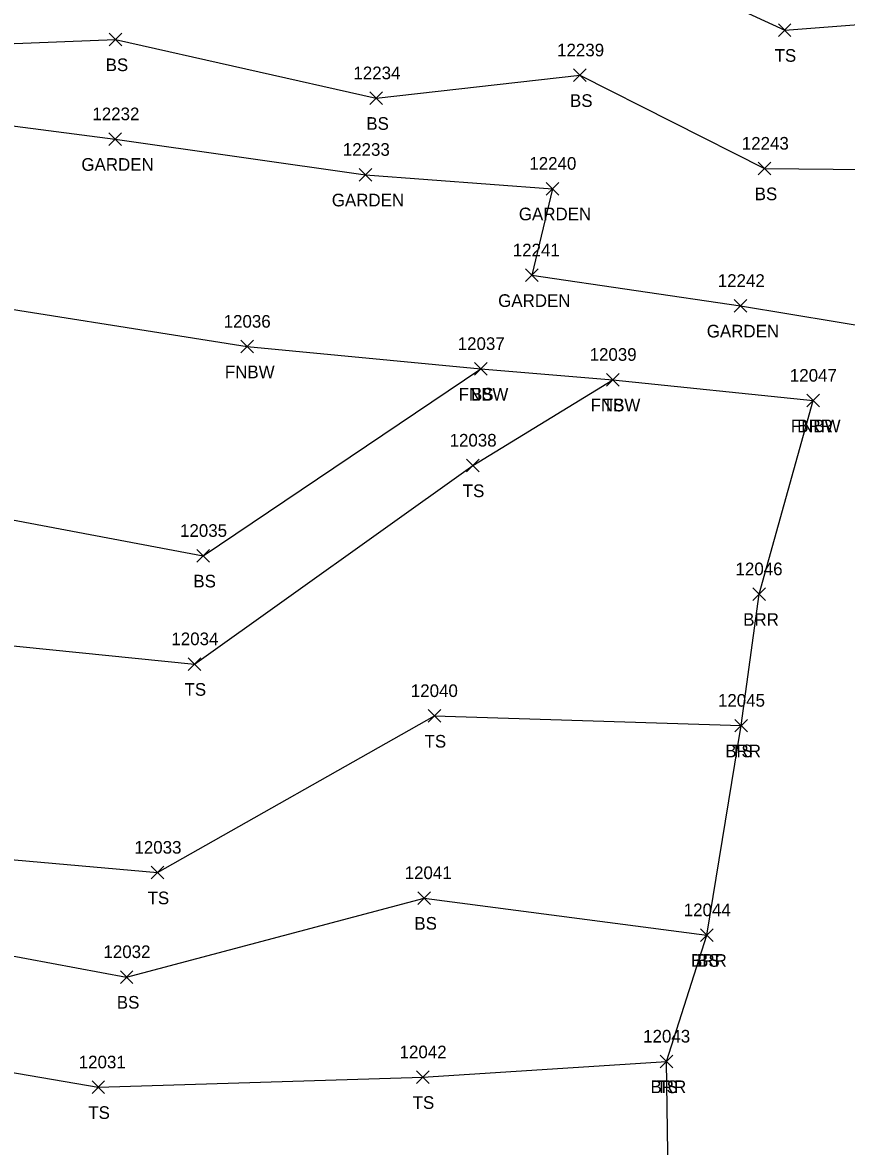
# Model space of a CAD drawing. Extents: x 1482574 to 1485769, y 580696 to 595649.
# Drawn here: x 1483303.5 to 1483433.8, y 583414.5 to 583592.2 of the extents above; entities that cross this region are included whole.
import ezdxf

# ---------------------------------------------------------------- set-up
doc = ezdxf.new("R2010")
doc.units = 0
for name, color, linetype in [('L_A', 7, 'Continuous'), ('L_I', 7, 'Continuous'), ('L_TIC', 7, 'Continuous'), ('LABL', 7, 'Continuous'), ('LAPB', 7, 'Continuous'), ('LELB', 7, 'Continuous'), ('LFNC', 7, 'Continuous')]:
    doc.layers.add(name, color=color, linetype=linetype)

msp = doc.modelspace()

# ---------------------------------------------------------------- linework, layer by layer
at = {"layer": 'L_TIC'}
for points in [[(1483317.19, 583588.52), (1483319.19, 583590.52)], [(1483319.19, 583588.52), (1483317.19, 583590.52)], [(1483423.01, 583590), (1483425.01, 583592)], [(1483425.01, 583590), (1483423.01, 583592)], [(1483390.62, 583582.86), (1483392.62, 583584.86)], [(1483392.62, 583582.86), (1483390.62, 583584.86)], [(1483358.4, 583579.24), (1483360.4, 583581.24)], [(1483360.4, 583579.24), (1483358.4, 583581.24)], [(1483317.12, 583572.76), (1483319.12, 583574.76)], [(1483319.12, 583572.76), (1483317.12, 583574.76)], [(1483419.82, 583568.11), (1483421.82, 583570.11)], [(1483421.82, 583568.11), (1483419.82, 583570.11)], [(1483356.72, 583567.13), (1483358.72, 583569.13)], [(1483358.72, 583567.13), (1483356.72, 583569.13)], [(1483386.3, 583564.93), (1483388.3, 583566.93)], [(1483388.3, 583564.93), (1483386.3, 583566.93)], [(1483383.04, 583551.23), (1483385.04, 583553.23)], [(1483385.04, 583551.23), (1483383.04, 583553.23)], [(1483416.02, 583546.4), (1483418.02, 583548.4)], [(1483418.02, 583546.4), (1483416.02, 583548.4)], [(1483338.01, 583539.95), (1483340.01, 583541.95)], [(1483340.01, 583539.95), (1483338.01, 583541.95)], [(1483374.96, 583536.43), (1483376.96, 583538.43)], [(1483376.96, 583536.43), (1483374.96, 583538.43)], [(1483374.96, 583536.43), (1483376.96, 583538.43)], [(1483376.96, 583536.43), (1483374.96, 583538.43)], [(1483395.84, 583534.71), (1483397.84, 583536.71)], [(1483397.84, 583534.71), (1483395.84, 583536.71)], [(1483395.84, 583534.71), (1483397.84, 583536.71)], [(1483397.84, 583534.71), (1483395.84, 583536.71)], [(1483427.5, 583531.41), (1483429.5, 583533.41)], [(1483429.5, 583531.41), (1483427.5, 583533.41)], [(1483427.5, 583531.41), (1483429.5, 583533.41)], [(1483429.5, 583531.41), (1483427.5, 583533.41)], [(1483373.69, 583521.15), (1483375.69, 583523.15)], [(1483375.69, 583521.15), (1483373.69, 583523.15)], [(1483331.06, 583506.87), (1483333.06, 583508.87)], [(1483333.06, 583506.87), (1483331.06, 583508.87)], [(1483418.97, 583500.8), (1483420.97, 583502.8)], [(1483420.97, 583500.8), (1483418.97, 583502.8)], [(1483329.69, 583489.74), (1483331.69, 583491.74)], [(1483331.69, 583489.74), (1483329.69, 583491.74)], [(1483367.65, 583481.54), (1483369.65, 583483.54)], [(1483369.65, 583481.54), (1483367.65, 583483.54)], [(1483416.13, 583480.01), (1483418.13, 583482.01)], [(1483418.13, 583480.01), (1483416.13, 583482.01)], [(1483416.13, 583480.01), (1483418.13, 583482.01)], [(1483418.13, 583480.01), (1483416.13, 583482.01)], [(1483323.85, 583456.77), (1483325.85, 583458.77)], [(1483325.85, 583456.77), (1483323.85, 583458.77)], [(1483366.01, 583452.75), (1483368.01, 583454.75)], [(1483368.01, 583452.75), (1483366.01, 583454.75)], [(1483410.72, 583446.88), (1483412.72, 583448.88)], [(1483412.72, 583446.88), (1483410.72, 583448.88)], [(1483410.72, 583446.88), (1483412.72, 583448.88)], [(1483412.72, 583446.88), (1483410.72, 583448.88)], [(1483318.95, 583440.26), (1483320.95, 583442.26)], [(1483320.95, 583440.26), (1483318.95, 583442.26)], [(1483404.3, 583426.9), (1483406.3, 583428.9)], [(1483406.3, 583426.9), (1483404.3, 583428.9)], [(1483404.3, 583426.9), (1483406.3, 583428.9)], [(1483406.3, 583426.9), (1483404.3, 583428.9)], [(1483365.78, 583424.41), (1483367.78, 583426.41)], [(1483367.78, 583424.41), (1483365.78, 583426.41)], [(1483314.47, 583422.82), (1483316.47, 583424.82)], [(1483316.47, 583422.82), (1483314.47, 583424.82)]]:
    msp.add_lwpolyline(points, dxfattribs=at)
at = {"layer": 'LABL'}
msp.add_lwpolyline([(1483286.89, 583033.23), (1483312.43, 583053.51), (1483331.31, 583069.5), (1483348.94, 583090.06), (1483363.38, 583116.24), (1483372.87, 583131.73), (1483384.83, 583164.09), (1483388.91, 583202.91), (1483394.41, 583237.73), (1483411.68, 583284.05), (1483411.38, 583315.1), (1483403, 583365.27), (1483405.91, 583388.16), (1483405.3, 583427.9), (1483411.72, 583447.88), (1483417.13, 583481.01), (1483419.97, 583501.8), (1483428.5, 583532.41)], dxfattribs=at)
at = {"layer": 'LAPB'}
msp.add_lwpolyline([(1483282.4, 583578.39), (1483318.12, 583573.76), (1483357.72, 583568.13), (1483387.3, 583565.93), (1483384.04, 583552.23), (1483417.02, 583547.4), (1483439.94, 583543.6), (1483456.41, 583541.61), (1483470.51, 583556.69), (1483475.33, 583581.68)], dxfattribs=at)
at = {"layer": 'LELB'}
for points in [[(1482693.36, 583744.09), (1482726.2, 583730.25), (1482752.08, 583734.83), (1482783.99, 583736.05), (1482832.7, 583724.8), (1482871.74, 583713.41), (1482927.54, 583691.3), (1482963.28, 583665.68), (1482985.39, 583638.72), (1483019.29, 583636.93), (1483075.47, 583645.23), (1483111.09, 583648.77), (1483168.41, 583642.8), (1483210.26, 583617.48), (1483249.85, 583606.69), (1483286.7, 583605.78), (1483319.69, 583604.62), (1483362.38, 583602.89), (1483387.32, 583607.94), (1483424.01, 583591), (1483458.93, 583593.68), (1483475.33, 583581.68)], [(1482798.85, 583668), (1482831.56, 583673.53), (1482892.82, 583655.3), (1482937.45, 583652.64), (1482965.03, 583641.63), (1482985.39, 583638.72), (1482998.35, 583604.55), (1483020.18, 583603.36), (1483073.99, 583606.17), (1483110.3, 583609.21), (1483165.65, 583598.68), (1483210.24, 583589.25), (1483240.07, 583586.22), (1483283.47, 583588.15), (1483318.19, 583589.52), (1483359.4, 583580.24), (1483391.62, 583583.86), (1483420.82, 583569.11), (1483453.38, 583568.8), (1483470.51, 583556.69)], [(1482883.99, 583591.12), (1482928.39, 583567.85), (1482969.77, 583545.41), (1482998.51, 583529.77), (1483025.38, 583523.04), (1483071.15, 583515.48), (1483108.22, 583508.47), (1483141.38, 583466.12), (1483190.9, 583469.1), (1483236.34, 583462.32), (1483273.61, 583462.3), (1483324.85, 583457.77), (1483368.65, 583482.54), (1483417.13, 583481.01)], [(1483123.9, 583565.61), (1483152.94, 583514.69), (1483196.57, 583501.06), (1483241.91, 583490.31), (1483280.06, 583495.86), (1483330.69, 583490.74), (1483374.69, 583522.15), (1483396.84, 583535.71)], [(1483169.67, 583559.86), (1483205.22, 583530.16), (1483248.95, 583511.24), (1483284.81, 583516.79), (1483332.06, 583507.87), (1483375.96, 583537.43)], [(1483025.38, 583523.04), (1483029.92, 583507.58), (1483064.95, 583496.3), (1483103.86, 583491.36), (1483135.94, 583447.93), (1483187.85, 583448.61), (1483227.8, 583438.16), (1483272.43, 583450.11), (1483319.95, 583441.26), (1483367.01, 583453.75), (1483411.72, 583447.88)], [(1483029.92, 583507.58), (1483057.78, 583483.39), (1483094.68, 583466.08), (1483133.05, 583439.96), (1483183.74, 583427.57), (1483221.36, 583418.63), (1483273.29, 583431.05), (1483315.47, 583423.82), (1483366.78, 583425.41), (1483405.3, 583427.9)]]:
    msp.add_lwpolyline(points, dxfattribs=at)
at = {"layer": 'LFNC'}
msp.add_lwpolyline([(1482883.99, 583591.12), (1482932.96, 583586.58), (1482969.34, 583583.07), (1483024.55, 583578.87), (1483044.59, 583574.59), (1483081.89, 583570.23), (1483123.9, 583565.61), (1483169.67, 583559.86), (1483209.9, 583556.36), (1483256.11, 583551.92), (1483289.06, 583548.86), (1483339.01, 583540.95), (1483375.96, 583537.43), (1483396.84, 583535.71), (1483428.5, 583532.41)], dxfattribs=at)

# ---------------------------------------------------------------- texts
at = {"layer": 'L_A'}
for s, p in [('TS', (1483422.42, 583586)), ('BS', (1483316.63, 583584.52)), ('BS', (1483390.06, 583578.86)), ('BS', (1483357.85, 583575.24)), ('GARDEN', (1483312.79, 583568.76)), ('BS', (1483419.27, 583564.11)), ('GARDEN', (1483352.39, 583563.13)), ('GARDEN', (1483381.97, 583560.93)), ('GARDEN', (1483378.7, 583547.23)), ('GARDEN', (1483411.69, 583542.4)), ('FNBW', (1483335.48, 583535.95)), ('FNBW', (1483372.44, 583532.43)), ('BS', (1483374.41, 583532.43)), ('FNBW', (1483393.31, 583530.71)), ('TS', (1483395.25, 583530.71)), ('FNBW', (1483424.98, 583527.41)), ('BRR', (1483425.99, 583527.41)), ('TS', (1483373.1, 583517.15)), ('BS', (1483330.5, 583502.87)), ('BRR', (1483417.45, 583496.8)), ('TS', (1483329.1, 583485.74)), ('TS', (1483367.06, 583477.54)), ('BRR', (1483414.61, 583476.01)), ('TS', (1483415.53, 583476.01)), ('TS', (1483323.26, 583452.77)), ('BS', (1483365.45, 583448.75)), ('BRR', (1483409.21, 583442.88)), ('BS', (1483410.16, 583442.88)), ('BS', (1483318.39, 583436.26)), ('BRR', (1483402.79, 583422.9)), ('TS', (1483403.71, 583422.9)), ('TS', (1483365.18, 583420.41)), ('TS', (1483313.88, 583418.82))]:
    msp.add_text(s, height=2, dxfattribs=at).set_placement(p)
at = {"layer": 'L_I'}
for s, p in [('12239', (1483388.02, 583586.86)), ('12234', (1483355.81, 583583.24)), ('12232', (1483314.53, 583576.76)), ('12233', (1483354.13, 583571.13)), ('12243', (1483417.23, 583572.11)), ('12240', (1483383.63, 583568.93)), ('12241', (1483381.01, 583555.23)), ('12242', (1483413.43, 583550.4)), ('12036', (1483335.29, 583543.95)), ('12037', (1483372.3, 583540.43)), ('12037', (1483372.3, 583540.43)), ('12039', (1483393.16, 583538.71)), ('12039', (1483393.16, 583538.71)), ('12047', (1483424.83, 583535.41)), ('12047', (1483424.83, 583535.41)), ('12038', (1483371.02, 583525.15)), ('12035', (1483328.39, 583510.87)), ('12046', (1483416.24, 583504.8)), ('12034', (1483327.02, 583493.74)), ('12040', (1483364.89, 583485.54)), ('12045', (1483413.46, 583484.01)), ('12045', (1483413.46, 583484.01)), ('12033', (1483321.18, 583460.77)), ('12041', (1483363.91, 583456.75)), ('12044', (1483408.05, 583450.88)), ('12044', (1483408.05, 583450.88)), ('12032', (1483316.28, 583444.26)), ('12043', (1483401.63, 583430.9)), ('12043', (1483401.63, 583430.9)), ('12031', (1483312.37, 583426.82)), ('12042', (1483363.11, 583428.41))]:
    msp.add_text(s, height=2, dxfattribs=at).set_placement(p)

doc.saveas('drawing.dxf')
